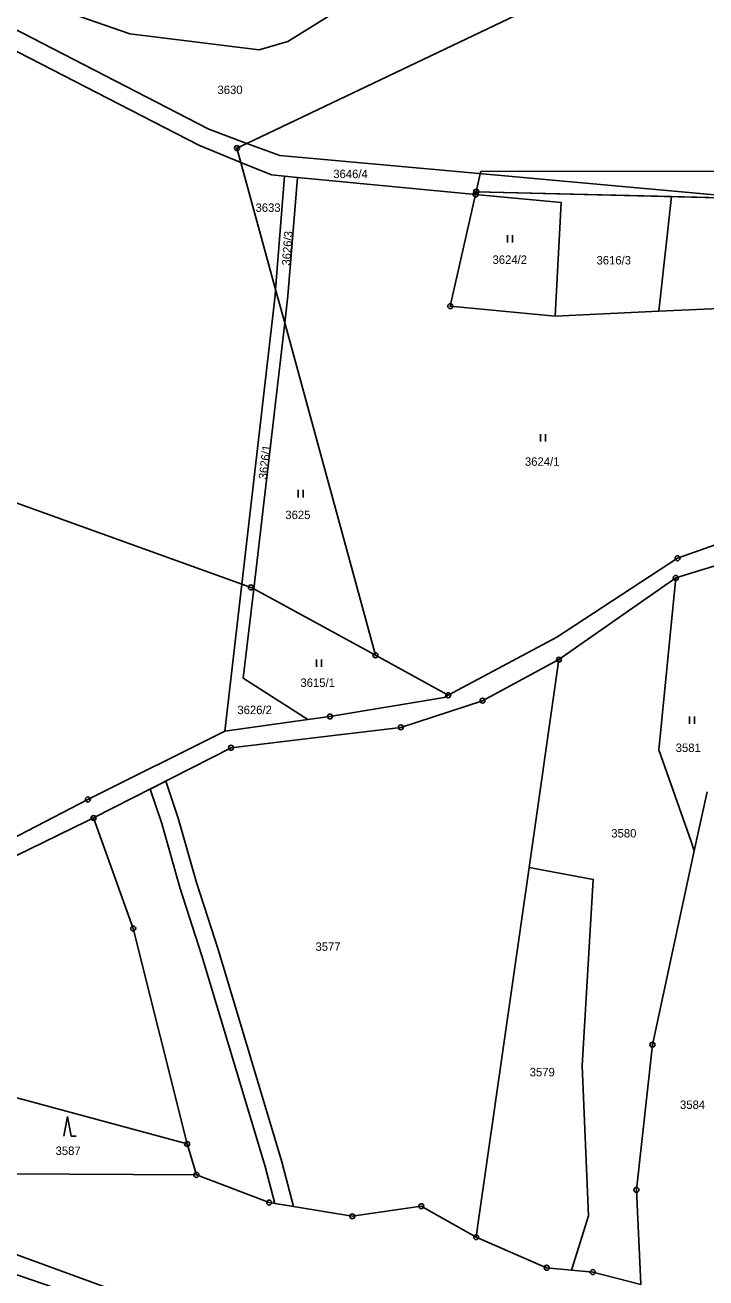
# Model space of a CAD drawing. Extents: x -644096 to -634268, y -1141430 to -1133463.
# Drawn here: x -640815.2 to -640677.9, y -1138128.6 to -1137875.9 of the extents above; entities that cross this region are included whole.
import ezdxf

# ---------------------------------------------------------------- set-up
doc = ezdxf.new("R2010")
doc.units = 0
for name, color, linetype in [('_CIVIL_CONSTRUCTION', 7, 'Continuous'), ('B_Hranice _3D', 7, 'Continuous'), ('svrsek_osa_sjezdy', 7, 'Continuous'), ('svrsek_osa_VRT', 7, 'Continuous'), ('terminal_VRT', 7, 'Continuous')]:
    doc.layers.add(name, color=color, linetype=linetype)

msp = doc.modelspace()

# ---------------------------------------------------------------- linework, layer by layer
at = {"layer": '_CIVIL_CONSTRUCTION'}
for centre, radius in [((-640772.43, -1137900.69), 0.5), ((-640772.43, -1137900.69), 0.0303), ((-640724.31, -1137910.04), 0.5), ((-640724.18, -1137909.49), 0.5), ((-640724.31, -1137910.04), 0.0303), ((-640724.18, -1137909.49), 0.0303), ((-640729.42, -1137932.58), 0.5), ((-640729.42, -1137932.58), 0.0303), ((-640683.59, -1137983.42), 0.5), ((-640683.59, -1137983.42), 0.0303), ((-640683.94, -1137987.4), 0.5), ((-640683.94, -1137987.4), 0.0303), ((-640769.62, -1137989.31), 0.5), ((-640769.62, -1137989.31), 0.0303), ((-640744.51, -1138003), 0.5), ((-640744.51, -1138003), 0.0303), ((-640707.5, -1138003.88), 0.5), ((-640707.5, -1138003.88), 0.0303), ((-640729.84, -1138011.07), 0.5), ((-640729.84, -1138011.07), 0.0303), ((-640722.92, -1138012.16), 0.5), ((-640722.92, -1138012.16), 0.0303), ((-640753.68, -1138015.35), 0.5), ((-640753.68, -1138015.35), 0.0303), ((-640739.39, -1138017.54), 0.5), ((-640739.39, -1138017.54), 0.0303), ((-640773.63, -1138021.65), 0.5), ((-640773.63, -1138021.65), 0.0303), ((-640802.5, -1138032.08), 0.5), ((-640802.5, -1138032.08), 0.0303), ((-640801.34, -1138035.82), 0.5), ((-640801.34, -1138035.82), 0.0303), ((-640793.35, -1138058.1), 0.5), ((-640793.35, -1138058.1), 0.0303), ((-640688.66, -1138081.55), 0.5), ((-640688.66, -1138081.55), 0.0303), ((-640782.48, -1138101.58), 0.5), ((-640782.48, -1138101.58), 0.0303), ((-640780.61, -1138107.81), 0.5), ((-640780.61, -1138107.81), 0.0303), ((-640691.89, -1138110.84), 0.5), ((-640691.89, -1138110.84), 0.0303), ((-640765.94, -1138113.39), 0.5), ((-640765.94, -1138113.39), 0.0303), ((-640735.26, -1138114.13), 0.5), ((-640735.26, -1138114.13), 0.0303), ((-640749.17, -1138116.17), 0.5), ((-640749.17, -1138116.17), 0.0303), ((-640724.2, -1138120.37), 0.5), ((-640724.2, -1138120.37), 0.0303), ((-640709.99, -1138126.54), 0.5), ((-640709.99, -1138126.54), 0.0303), ((-640700.68, -1138127.42), 0.5), ((-640700.68, -1138127.42), 0.0303)]:
    msp.add_circle(centre, radius, dxfattribs=at)
at = {"layer": 'B_Hranice _3D'}
for points in [[(-640724.18, -1137909.49), (-640667.2, -1137910.92), (-640652.98, -1137911.28), (-640604.68, -1137924.02), (-640603.27, -1137927.76), (-640609.18, -1137946.79), (-640603.35, -1137944.86), (-640595.91, -1137920.88), (-640654.35, -1137905.37), (-640723.26, -1137905.43), (-640723.36, -1137905.86)], [(-640787.61, -1138036.93), (-640783.98, -1138049.86), (-640779.52, -1138063.6), (-640766.75, -1138106.12), (-640764.8, -1138113.58), (-640761.01, -1138114.21), (-640763.37, -1138105.18), (-640776.18, -1138062.56), (-640780.62, -1138048.84), (-640784.27, -1138035.89), (-640786.79, -1138028.38), (-640789.94, -1138029.99)]]:
    msp.add_lwpolyline(points, close=True, dxfattribs=at)
at = {"layer": 'svrsek_osa_sjezdy'}
for p, q in [((-640717.85, -1137919.75), (-640717.85, -1137918.25)), ((-640716.85, -1137919.75), (-640716.85, -1137918.25)), ((-640711.25, -1137959.91), (-640711.25, -1137958.41)), ((-640710.25, -1137959.91), (-640710.25, -1137958.41)), ((-640760.06, -1137971.16), (-640760.06, -1137969.66)), ((-640759.06, -1137971.16), (-640759.06, -1137969.66)), ((-640756.42, -1138005.36), (-640756.42, -1138003.86)), ((-640755.42, -1138005.36), (-640755.42, -1138003.86)), ((-640681.2, -1138016.82), (-640681.2, -1138015.32)), ((-640680.2, -1138016.82), (-640680.2, -1138015.32)), ((-640806.59, -1138096.01), (-640807.34, -1138100.01)), ((-640805.84, -1138100.01), (-640806.59, -1138096.01)), ((-640805.84, -1138100.01), (-640804.84, -1138100.01))]:
    msp.add_line(p, q, dxfattribs=at)
at = {"layer": 'terminal_VRT'}
for p, q in [((-640764.65, -1137929.19), (-640771.64, -1137903.58)), ((-640764.65, -1137929.19), (-640762.85, -1137906.36)), ((-640762.85, -1137906.36), (-640760.21, -1137906.61)), ((-640760.21, -1137906.61), (-640724.31, -1137910.04)), ((-640684.79, -1137910.48), (-640687.37, -1137933.62)), ((-640667.2, -1137910.92), (-640684.79, -1137910.48)), ((-640762.81, -1137935.92), (-640764.65, -1137929.19)), ((-640687.37, -1137933.62), (-640663.68, -1137932.48)), ((-640687.37, -1137933.62), (-640708.29, -1137934.62)), ((-640762.81, -1137935.92), (-640769.06, -1137989.62)), ((-640744.51, -1138003), (-640762.81, -1137935.92)), ((-640683.94, -1137987.4), (-640671.85, -1137983.68)), ((-640774.9, -1138018.3), (-640771.47, -1137988.64)), ((-640707.5, -1138003.88), (-640683.94, -1137987.4)), ((-640744.51, -1138003), (-640769.06, -1137989.62)), ((-640729.84, -1138011.07), (-640744.51, -1138003)), ((-640713.51, -1138045.8), (-640707.5, -1138003.88)), ((-640680.21, -1138042.45), (-640677.63, -1138030.53)), ((-640782.48, -1138101.58), (-640816.83, -1138092.27)), ((-640780.61, -1138107.81), (-640782.48, -1138101.58)), ((-640818.99, -1138107.63), (-640780.61, -1138107.81))]:
    msp.add_line(p, q, dxfattribs=at)
for points in [[(-640874.3, -1137829.64), (-640863.07, -1137841.1), (-640858.33, -1137845.94), (-640824.28, -1137873.1), (-640778.11, -1137896.89), (-640770.44, -1137899.74)], [(-640702.9, -1137835.02), (-640703.19, -1137840.52), (-640703.78, -1137851.35), (-640717.25, -1137854.54), (-640728.85, -1137858.39), (-640762.2, -1137879.2), (-640767.97, -1137880.89), (-640794.01, -1137877.67), (-640817.72, -1137869.4), (-640836.03, -1137846.02), (-640851.57, -1137831.73), (-640874.3, -1137829.64)], [(-640771.47, -1137988.64), (-640833.64, -1137966.29), (-640890.31, -1137955.72), (-640909.69, -1137902.64), (-640901.35, -1137835.65)], [(-640771.64, -1137903.58), (-640780.09, -1137900.11), (-640825.77, -1137876.62), (-640861.05, -1137849.37), (-640874.57, -1137835.7)], [(-640686.11, -1137839.7), (-640690.58, -1137861.67), (-640770.44, -1137899.74)], [(-640770.44, -1137899.74), (-640772.43, -1137900.69), (-640771.64, -1137903.58)], [(-640770.44, -1137899.74), (-640763.82, -1137902.2), (-640728.07, -1137905.43), (-640667.2, -1137910.92)], [(-640771.64, -1137903.58), (-640765.5, -1137906.1), (-640762.85, -1137906.36)], [(-640760.21, -1137906.61), (-640762.19, -1137930.51), (-640762.81, -1137935.92)], [(-640708.29, -1137934.62), (-640729.42, -1137932.58), (-640724.31, -1137910.04)], [(-640724.31, -1137910.04), (-640724.18, -1137909.49), (-640684.79, -1137910.48)], [(-640708.29, -1137934.62), (-640707.05, -1137911.7), (-640724.31, -1137910.04)], [(-640771.47, -1137988.64), (-640764.75, -1137930.42), (-640764.65, -1137929.19)], [(-640647.33, -1137977.06), (-640670.5, -1137978.75), (-640683.59, -1137983.42), (-640707.9, -1137999.35), (-640729.84, -1138011.07)], [(-640771.47, -1137988.64), (-640769.62, -1137989.31), (-640769.06, -1137989.62)], [(-640683.94, -1137987.4), (-640687.37, -1138022.09), (-640680.87, -1138040.57), (-640680.21, -1138042.45)], [(-640769.06, -1137989.62), (-640771.15, -1138007.6), (-640758.13, -1138015.97)], [(-640801.34, -1138035.82), (-640773.63, -1138021.65), (-640755.76, -1138019.5), (-640739.39, -1138017.54), (-640722.92, -1138012.16), (-640707.5, -1138003.88)], [(-640729.84, -1138011.07), (-640730.64, -1138011.5), (-640753.68, -1138015.35), (-640758.13, -1138015.97)], [(-640758.13, -1138015.97), (-640761.99, -1138016.5), (-640774.9, -1138018.3)], [(-640774.9, -1138018.3), (-640802.5, -1138032.08), (-640826.89, -1138044.73), (-640842.27, -1138047.98), (-640850.2, -1138048.36), (-640856.26, -1138048.65), (-640886.95, -1138045.72), (-640893.18, -1138045.13), (-640916.28, -1138039.81), (-640962.32, -1138038.53)], [(-640911.84, -1138044.31), (-640893.96, -1138048.63), (-640856.54, -1138051.79), (-640841.91, -1138051.4), (-640825.75, -1138047.66), (-640802.69, -1138036.47), (-640801.34, -1138035.82)], [(-640782.48, -1138101.58), (-640793.35, -1138058.1), (-640801.34, -1138035.82)], [(-640680.21, -1138042.45), (-640688.66, -1138081.55), (-640691.89, -1138110.84), (-640691.08, -1138128.39), (-640691.01, -1138129.89)], [(-640724.2, -1138120.37), (-640723.77, -1138117.4), (-640713.51, -1138045.8)], [(-640704.99, -1138127.01), (-640704.26, -1138124.69), (-640701.55, -1138116.09), (-640702.83, -1138085.79), (-640700.59, -1138048.21), (-640713.51, -1138045.8)], [(-640724.2, -1138120.37), (-640735.26, -1138114.13), (-640749.17, -1138116.17), (-640765.94, -1138113.39), (-640780.61, -1138107.81)], [(-640554.01, -1138196.37), (-640554.62, -1138195.82), (-640565.38, -1138195.25), (-640588.06, -1138203.04), (-640621, -1138191.39), (-640656.45, -1138178.88), (-640665.95, -1138177.45), (-640723.45, -1138157.25), (-640740.49, -1138150.27), (-640751.94, -1138148.32), (-640780.18, -1138137.33), (-640820.55, -1138122.56)], [(-640704.99, -1138127.01), (-640709.99, -1138126.54), (-640724.2, -1138120.37)], [(-640589.06, -1138205.87), (-640648.41, -1138184.73), (-640657.18, -1138181.8), (-640666.68, -1138180.37), (-640724.52, -1138160.06), (-640741.32, -1138153.17), (-640752.74, -1138151.23), (-640781.24, -1138140.14), (-640794.52, -1138135.66), (-640826.43, -1138124.69)], [(-640691.01, -1138129.89), (-640700.68, -1138127.42), (-640704.99, -1138127.01)]]:
    msp.add_lwpolyline(points, dxfattribs=at)

# ---------------------------------------------------------------- texts
at = {"layer": 'svrsek_osa_VRT'}
for s, p in [('3630', (-640776.36, -1137889.8)), ('3646/4', (-640753.01, -1137906.75)), ('3633', (-640768.69, -1137913.56)), ('3624/2', (-640720.9, -1137924.05)), ('3616/3', (-640699.93, -1137924.17)), ('3624/1', (-640714.36, -1137964.78)), ('3625', (-640762.68, -1137975.53)), ('3615/1', (-640759.63, -1138009.38)), ('3626/2', (-640772.35, -1138014.87)), ('3581', (-640683.96, -1138022.51)), ('3580', (-640696.95, -1138039.75)), ('3577', (-640756.6, -1138062.61)), ('3579', (-640713.4, -1138087.93)), ('3584', (-640683.09, -1138094.51)), ('3587', (-640809.01, -1138103.79))]:
    msp.add_text(s, height=1.7, dxfattribs=at).set_placement(p)
for s, rotation, p in [('3626/3', 86, (-640761.69, -1137924.44)), ('3626/1', 83, (-640766.41, -1137967.59))]:
    msp.add_text(s, height=1.7, rotation=rotation, dxfattribs=at).set_placement(p)

doc.saveas('drawing.dxf')
